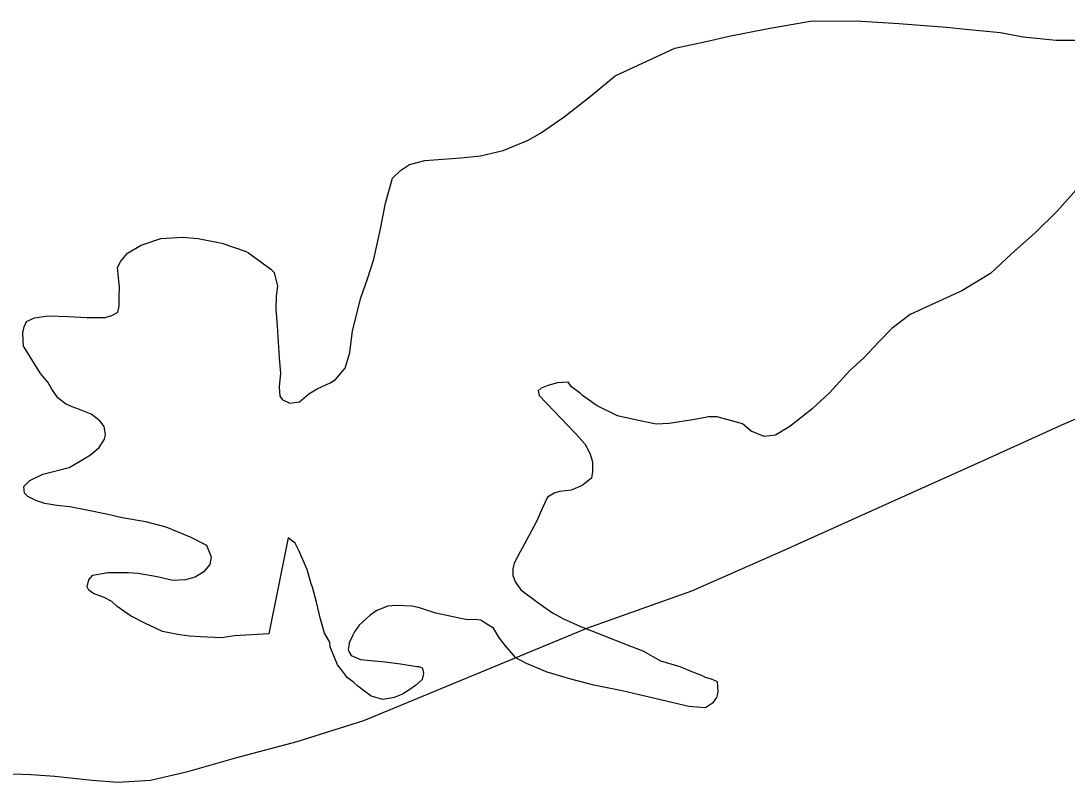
# Model space of a CAD drawing. Extents: x 1374139 to 1377472, y 1168351 to 1170484.
# Drawn here: x 1374814.4 to 1374830.34, y 1169856.87 to 1169868.47 of the extents above; entities that cross this region are included whole.
import ezdxf

# ---------------------------------------------------------------- set-up
doc = ezdxf.new("R2010")
doc.units = 0
doc.layers.add('Default', color=7, linetype='Continuous')

msp = doc.modelspace()

# ---------------------------------------------------------------- linework, layer by layer
at = {"layer": 'Default'}
for points in [[(1374818.645, 1169862.662), (1374818.785, 1169862.783), (1374818.914, 1169862.863), (1374819.114, 1169862.954), (1374819.194, 1169863.004), (1374819.343, 1169863.174), (1374819.412, 1169863.415), (1374819.451, 1169863.745), (1374819.58, 1169864.246), (1374819.679, 1169864.537), (1374819.778, 1169864.837), (1374819.877, 1169865.298), (1374819.955, 1169865.689), (1374820.064, 1169866.07), (1374820.184, 1169866.19), (1374820.323, 1169866.28), (1374820.553, 1169866.341), (1374821.102, 1169866.382), (1374821.401, 1169866.413), (1374821.751, 1169866.494), (1374822.12, 1169866.645), (1374822.319, 1169866.755), (1374822.678, 1169867.006), (1374823.077, 1169867.318), (1374823.455, 1169867.629), (1374824.363, 1169868.051), (1374824.842, 1169868.152), (1374825.191, 1169868.233), (1374825.76, 1169868.345), (1374826.429, 1169868.466), (1374827.128, 1169868.468), (1374827.778, 1169868.429), (1374828.507, 1169868.37), (1374828.796, 1169868.341), (1374829.326, 1169868.292), (1374829.676, 1169868.223), (1374830.175, 1169868.174), (1374830.565, 1169868.175)], [(1374818.645, 1169862.662), (1374818.785, 1169862.783), (1374818.914, 1169862.863), (1374819.114, 1169862.954), (1374819.194, 1169863.004), (1374819.343, 1169863.174), (1374819.412, 1169863.415), (1374819.451, 1169863.745), (1374819.58, 1169864.246), (1374819.679, 1169864.537), (1374819.778, 1169864.837), (1374819.877, 1169865.298), (1374819.955, 1169865.689), (1374820.064, 1169866.07), (1374820.184, 1169866.19), (1374820.323, 1169866.28), (1374820.553, 1169866.341), (1374821.102, 1169866.382), (1374821.401, 1169866.413), (1374821.751, 1169866.494), (1374822.12, 1169866.645), (1374822.319, 1169866.755), (1374822.678, 1169867.006), (1374823.077, 1169867.318), (1374823.455, 1169867.629), (1374824.363, 1169868.051), (1374824.842, 1169868.152), (1374825.191, 1169868.233), (1374825.76, 1169868.345), (1374826.429, 1169868.466), (1374827.128, 1169868.468), (1374827.778, 1169868.429), (1374828.507, 1169868.37), (1374828.796, 1169868.341), (1374829.326, 1169868.292), (1374829.676, 1169868.223), (1374830.175, 1169868.174), (1374830.565, 1169868.175)], [(1374822.044, 1169866.613), (1374822.12, 1169866.645), (1374822.319, 1169866.755), (1374822.678, 1169867.006), (1374823.077, 1169867.318), (1374823.455, 1169867.629), (1374824.363, 1169868.051), (1374824.842, 1169868.152), (1374825.191, 1169868.233), (1374825.76, 1169868.345), (1374826.429, 1169868.466), (1374827.128, 1169868.468), (1374827.778, 1169868.429), (1374828.507, 1169868.37), (1374828.796, 1169868.341), (1374829.326, 1169868.292), (1374829.676, 1169868.223), (1374830.175, 1169868.174), (1374830.565, 1169868.175)], [(1374830.521, 1169865.942), (1374830.192, 1169865.571), (1374829.854, 1169865.239), (1374829.495, 1169864.918), (1374829.176, 1169864.617), (1374828.737, 1169864.356), (1374828.329, 1169864.165), (1374827.95, 1169863.994), (1374827.67, 1169863.783), (1374827.481, 1169863.582), (1374827.242, 1169863.331), (1374827.033, 1169863.141), (1374826.724, 1169862.8), (1374826.455, 1169862.549), (1374826.117, 1169862.288), (1374825.897, 1169862.157), (1374825.728, 1169862.137), (1374825.528, 1169862.216), (1374825.397, 1169862.326), (1374825.158, 1169862.396), (1374825.008, 1169862.436), (1374824.878, 1169862.435), (1374824.668, 1169862.395), (1374824.279, 1169862.334), (1374824.079, 1169862.323), (1374823.739, 1169862.393), (1374823.49, 1169862.452), (1374823.18, 1169862.602), (1374822.959, 1169862.762), (1374822.929, 1169862.792), (1374822.789, 1169862.891), (1374822.739, 1169862.961), (1374822.579, 1169862.951), (1374822.43, 1169862.911), (1374822.33, 1169862.87), (1374822.28, 1169862.83)], [(1374830.521, 1169865.942), (1374830.192, 1169865.571), (1374829.854, 1169865.239), (1374829.495, 1169864.918), (1374829.176, 1169864.617), (1374828.737, 1169864.356), (1374828.329, 1169864.165), (1374827.95, 1169863.994), (1374827.67, 1169863.783), (1374827.481, 1169863.582), (1374827.242, 1169863.331), (1374827.033, 1169863.141), (1374826.724, 1169862.8), (1374826.455, 1169862.549), (1374826.117, 1169862.288), (1374825.897, 1169862.157), (1374825.728, 1169862.137), (1374825.528, 1169862.216), (1374825.397, 1169862.326), (1374825.158, 1169862.396), (1374825.008, 1169862.436), (1374824.878, 1169862.435), (1374824.668, 1169862.395), (1374824.279, 1169862.334), (1374824.079, 1169862.323), (1374823.739, 1169862.393), (1374823.49, 1169862.452), (1374823.18, 1169862.602), (1374822.959, 1169862.762), (1374822.929, 1169862.792), (1374822.789, 1169862.891), (1374822.739, 1169862.961), (1374822.579, 1169862.951), (1374822.43, 1169862.911), (1374822.33, 1169862.87), (1374822.28, 1169862.83)], [(1374830.521, 1169865.942), (1374830.192, 1169865.571), (1374829.854, 1169865.239), (1374829.495, 1169864.918), (1374829.176, 1169864.617), (1374828.737, 1169864.356), (1374828.329, 1169864.165), (1374827.95, 1169863.994), (1374827.67, 1169863.783), (1374827.481, 1169863.582), (1374827.242, 1169863.331), (1374827.033, 1169863.141), (1374826.724, 1169862.8), (1374826.455, 1169862.549), (1374826.117, 1169862.288), (1374825.897, 1169862.157), (1374825.728, 1169862.137), (1374825.528, 1169862.216), (1374825.397, 1169862.326), (1374825.158, 1169862.396), (1374825.008, 1169862.436), (1374824.878, 1169862.435), (1374824.668, 1169862.395), (1374824.279, 1169862.334), (1374824.079, 1169862.323), (1374823.739, 1169862.393), (1374823.49, 1169862.452), (1374823.18, 1169862.602), (1374822.959, 1169862.762), (1374822.929, 1169862.792), (1374822.789, 1169862.891), (1374822.739, 1169862.961), (1374822.579, 1169862.951), (1374822.43, 1169862.911), (1374822.33, 1169862.87), (1374822.28, 1169862.83)], [(1374818.176, 1169859.127), (1374817.656, 1169859.096), (1374817.457, 1169859.065), (1374817.137, 1169859.084), (1374816.967, 1169859.094), (1374816.818, 1169859.114), (1374816.558, 1169859.163), (1374816.288, 1169859.293), (1374816.068, 1169859.403), (1374815.868, 1169859.542), (1374815.787, 1169859.622), (1374815.667, 1169859.682), (1374815.508, 1169859.742), (1374815.437, 1169859.792), (1374815.407, 1169859.842), (1374815.437, 1169859.952), (1374815.497, 1169860.022), (1374815.726, 1169860.063), (1374816.036, 1169860.063), (1374816.186, 1169860.054), (1374816.476, 1169860.004), (1374816.715, 1169859.945), (1374816.915, 1169859.955), (1374817.055, 1169859.995), (1374817.204, 1169860.086), (1374817.284, 1169860.186), (1374817.304, 1169860.296), (1374817.233, 1169860.476), (1374816.993, 1169860.596), (1374816.613, 1169860.755), (1374816.303, 1169860.835), (1374815.944, 1169860.894), (1374815.704, 1169860.954), (1374815.404, 1169861.013), (1374815.144, 1169861.063), (1374814.945, 1169861.082), (1374814.765, 1169861.112), (1374814.625, 1169861.162), (1374814.505, 1169861.222), (1374814.455, 1169861.271), (1374814.444, 1169861.372), (1374814.534, 1169861.462), (1374814.734, 1169861.562), (1374815.133, 1169861.663), (1374815.342, 1169861.784), (1374815.462, 1169861.854), (1374815.591, 1169861.965), (1374815.671, 1169862.095), (1374815.691, 1169862.165), (1374815.67, 1169862.285), (1374815.6, 1169862.375), (1374815.47, 1169862.475), (1374815.29, 1169862.545), (1374815.18, 1169862.585), (1374815.08, 1169862.635), (1374814.96, 1169862.724), (1374814.87, 1169862.854), (1374814.81, 1169862.964), (1374814.699, 1169863.094), (1374814.449, 1169863.494), (1374814.439, 1169863.504), (1374814.428, 1169863.715), (1374814.448, 1169863.805), (1374814.487, 1169863.885), (1374814.607, 1169863.945), (1374814.817, 1169863.976), (1374815.126, 1169863.966), (1374815.406, 1169863.947), (1374815.556, 1169863.947), (1374815.656, 1169863.947), (1374815.686, 1169863.948), (1374815.786, 1169863.978), (1374815.875, 1169864.028), (1374815.895, 1169864.128), (1374815.895, 1169864.268), (1374815.904, 1169864.409), (1374815.894, 1169864.509), (1374815.873, 1169864.709), (1374815.923, 1169864.809), (1374816.023, 1169864.929), (1374816.232, 1169865.05), (1374816.531, 1169865.151), (1374816.861, 1169865.172), (1374817.101, 1169865.152), (1374817.46, 1169865.083), (1374817.83, 1169864.953), (1374817.87, 1169864.933), (1374818.21, 1169864.684), (1374818.26, 1169864.634), (1374818.311, 1169864.424), (1374818.291, 1169864.273), (1374818.282, 1169864.073), (1374818.303, 1169863.823), (1374818.334, 1169863.332), (1374818.355, 1169863.102), (1374818.335, 1169862.892), (1374818.346, 1169862.752), (1374818.386, 1169862.692), (1374818.456, 1169862.662), (1374818.496, 1169862.642), (1374818.645, 1169862.662)], [(1374818.176, 1169859.127), (1374817.656, 1169859.096), (1374817.457, 1169859.065), (1374817.137, 1169859.084), (1374816.967, 1169859.094), (1374816.818, 1169859.114), (1374816.558, 1169859.163), (1374816.288, 1169859.293), (1374816.068, 1169859.403), (1374815.868, 1169859.542), (1374815.787, 1169859.622), (1374815.667, 1169859.682), (1374815.508, 1169859.742), (1374815.437, 1169859.792), (1374815.407, 1169859.842), (1374815.437, 1169859.952), (1374815.497, 1169860.022), (1374815.726, 1169860.063), (1374816.036, 1169860.063), (1374816.186, 1169860.054), (1374816.476, 1169860.004), (1374816.715, 1169859.945), (1374816.915, 1169859.955), (1374817.055, 1169859.995), (1374817.204, 1169860.086), (1374817.284, 1169860.186), (1374817.304, 1169860.296), (1374817.233, 1169860.476), (1374816.993, 1169860.596), (1374816.613, 1169860.755), (1374816.303, 1169860.835), (1374815.944, 1169860.894), (1374815.704, 1169860.954), (1374815.404, 1169861.013), (1374815.144, 1169861.063), (1374814.945, 1169861.082), (1374814.765, 1169861.112), (1374814.625, 1169861.162), (1374814.505, 1169861.222), (1374814.455, 1169861.271), (1374814.444, 1169861.372), (1374814.534, 1169861.462), (1374814.734, 1169861.562), (1374815.133, 1169861.663), (1374815.342, 1169861.784), (1374815.462, 1169861.854), (1374815.591, 1169861.965), (1374815.671, 1169862.095), (1374815.691, 1169862.165), (1374815.67, 1169862.285), (1374815.6, 1169862.375), (1374815.47, 1169862.475), (1374815.29, 1169862.545), (1374815.18, 1169862.585), (1374815.08, 1169862.635), (1374814.96, 1169862.724), (1374814.87, 1169862.854), (1374814.81, 1169862.964), (1374814.699, 1169863.094), (1374814.449, 1169863.494), (1374814.439, 1169863.504), (1374814.428, 1169863.715), (1374814.448, 1169863.805), (1374814.487, 1169863.885), (1374814.607, 1169863.945), (1374814.817, 1169863.976), (1374815.126, 1169863.966), (1374815.406, 1169863.947), (1374815.556, 1169863.947), (1374815.656, 1169863.947), (1374815.686, 1169863.948), (1374815.786, 1169863.978), (1374815.875, 1169864.028), (1374815.895, 1169864.128), (1374815.895, 1169864.268), (1374815.904, 1169864.409), (1374815.894, 1169864.509), (1374815.873, 1169864.709), (1374815.923, 1169864.809), (1374816.023, 1169864.929), (1374816.232, 1169865.05), (1374816.531, 1169865.151), (1374816.861, 1169865.172), (1374817.101, 1169865.152), (1374817.46, 1169865.083), (1374817.83, 1169864.953), (1374817.87, 1169864.933), (1374818.21, 1169864.684), (1374818.26, 1169864.634), (1374818.311, 1169864.424), (1374818.291, 1169864.273), (1374818.282, 1169864.073), (1374818.303, 1169863.823), (1374818.334, 1169863.332), (1374818.355, 1169863.102), (1374818.335, 1169862.892), (1374818.346, 1169862.752), (1374818.386, 1169862.692), (1374818.456, 1169862.662), (1374818.496, 1169862.642), (1374818.645, 1169862.662)], [(1374813.997, 1169857.005), (1374814.556, 1169856.986), (1374814.916, 1169856.957), (1374815.485, 1169856.898), (1374815.875, 1169856.869), (1374816.374, 1169856.9), (1374816.943, 1169857.031), (1374817.692, 1169857.243), (1374818.61, 1169857.486), (1374819.627, 1169857.808), (1374823.039, 1169859.217), (1374824.625, 1169859.781), (1374826.032, 1169860.405), (1374827.528, 1169861.079), (1374829.034, 1169861.753), (1374830.251, 1169862.307), (1374832.156, 1169863.132)], [(1374813.997, 1169857.005), (1374814.556, 1169856.986), (1374814.916, 1169856.957), (1374815.485, 1169856.898), (1374815.875, 1169856.869), (1374816.374, 1169856.9), (1374816.943, 1169857.031), (1374817.692, 1169857.243), (1374818.61, 1169857.486), (1374819.627, 1169857.808), (1374823.039, 1169859.217), (1374824.625, 1169859.781), (1374826.032, 1169860.405), (1374827.528, 1169861.079), (1374829.034, 1169861.753), (1374830.251, 1169862.307), (1374832.156, 1169863.132)], [(1374822.28, 1169862.83), (1374822.3, 1169862.76), (1374822.851, 1169862.181), (1374822.991, 1169862.021), (1374823.072, 1169861.881), (1374823.112, 1169861.751), (1374823.112, 1169861.6), (1374823.093, 1169861.5), (1374822.953, 1169861.39), (1374822.784, 1169861.319), (1374822.614, 1169861.299), (1374822.534, 1169861.279), (1374822.424, 1169861.208), (1374822.355, 1169861.058), (1374822.256, 1169860.838), (1374822.107, 1169860.557), (1374822.007, 1169860.377), (1374821.918, 1169860.206), (1374821.898, 1169860.116), (1374821.898, 1169860.016), (1374821.939, 1169859.916), (1374822.019, 1169859.796), (1374822.279, 1169859.606), (1374822.499, 1169859.446), (1374822.669, 1169859.357), (1374822.919, 1169859.247), (1374823.639, 1169858.958), (1374823.879, 1169858.869), (1374824.149, 1169858.719), (1374824.439, 1169858.629), (1374824.659, 1169858.54), (1374824.769, 1169858.5), (1374824.829, 1169858.47), (1374824.919, 1169858.44), (1374825.009, 1169858.4), (1374825.019, 1169858.24), (1374824.999, 1169858.16), (1374824.94, 1169858.07), (1374824.83, 1169858), (1374824.58, 1169858.019), (1374824.081, 1169858.138), (1374823.561, 1169858.257), (1374823.131, 1169858.346), (1374822.782, 1169858.436), (1374822.422, 1169858.545), (1374822.102, 1169858.675), (1374821.942, 1169858.764), (1374821.782, 1169858.944), (1374821.691, 1169859.064), (1374821.601, 1169859.214), (1374821.501, 1169859.274), (1374821.411, 1169859.334), (1374821.311, 1169859.344), (1374821.201, 1169859.343), (1374820.722, 1169859.443), (1374820.472, 1169859.522), (1374820.362, 1169859.552), (1374820.112, 1169859.561), (1374819.992, 1169859.551), (1374819.823, 1169859.481), (1374819.723, 1169859.41), (1374819.554, 1169859.26), (1374819.484, 1169859.16), (1374819.454, 1169859.099), (1374819.404, 1169858.989), (1374819.395, 1169858.939), (1374819.385, 1169858.899), (1374819.395, 1169858.859), (1374819.435, 1169858.799), (1374819.575, 1169858.739), (1374819.945, 1169858.7), (1374820.184, 1169858.67), (1374820.434, 1169858.631), (1374820.464, 1169858.631), (1374820.514, 1169858.611), (1374820.524, 1169858.581), (1374820.534, 1169858.521), (1374820.515, 1169858.431), (1374820.415, 1169858.341), (1374820.325, 1169858.28), (1374820.216, 1169858.21), (1374820.086, 1169858.16), (1374820.036, 1169858.149), (1374819.976, 1169858.139), (1374819.916, 1169858.129), (1374819.806, 1169858.159), (1374819.736, 1169858.179), (1374819.536, 1169858.329), (1374819.466, 1169858.389), (1374819.376, 1169858.458), (1374819.286, 1169858.578), (1374819.226, 1169858.658), (1374819.115, 1169858.928), (1374819.105, 1169858.999), (1374819.025, 1169859.139), (1374818.964, 1169859.349), (1374818.903, 1169859.609), (1374818.843, 1169859.839), (1374818.823, 1169859.889), (1374818.762, 1169860.109), (1374818.722, 1169860.199)], [(1374822.28, 1169862.83), (1374822.3, 1169862.76), (1374822.851, 1169862.181), (1374822.991, 1169862.021), (1374823.072, 1169861.881), (1374823.112, 1169861.751), (1374823.112, 1169861.6), (1374823.093, 1169861.5), (1374822.953, 1169861.39), (1374822.784, 1169861.319), (1374822.614, 1169861.299), (1374822.534, 1169861.279), (1374822.424, 1169861.208), (1374822.355, 1169861.058), (1374822.256, 1169860.838), (1374822.107, 1169860.557), (1374822.007, 1169860.377), (1374821.918, 1169860.206), (1374821.898, 1169860.116), (1374821.898, 1169860.016), (1374821.939, 1169859.916), (1374822.019, 1169859.796), (1374822.279, 1169859.606), (1374822.499, 1169859.446), (1374822.669, 1169859.357), (1374822.919, 1169859.247), (1374823.639, 1169858.958), (1374823.879, 1169858.869), (1374824.149, 1169858.719), (1374824.439, 1169858.629), (1374824.659, 1169858.54), (1374824.769, 1169858.5), (1374824.829, 1169858.47), (1374824.919, 1169858.44), (1374825.009, 1169858.4), (1374825.019, 1169858.24), (1374824.999, 1169858.16), (1374824.94, 1169858.07), (1374824.83, 1169858), (1374824.58, 1169858.019), (1374824.081, 1169858.138), (1374823.561, 1169858.257), (1374823.131, 1169858.346), (1374822.782, 1169858.436), (1374822.422, 1169858.545), (1374822.102, 1169858.675), (1374821.942, 1169858.764), (1374821.782, 1169858.944), (1374821.691, 1169859.064), (1374821.601, 1169859.214), (1374821.501, 1169859.274), (1374821.411, 1169859.334), (1374821.311, 1169859.344), (1374821.201, 1169859.343), (1374820.722, 1169859.443), (1374820.472, 1169859.522), (1374820.362, 1169859.552), (1374820.112, 1169859.561), (1374819.992, 1169859.551), (1374819.823, 1169859.481), (1374819.723, 1169859.41), (1374819.554, 1169859.26), (1374819.484, 1169859.16), (1374819.454, 1169859.099), (1374819.404, 1169858.989), (1374819.395, 1169858.939), (1374819.385, 1169858.899), (1374819.395, 1169858.859), (1374819.435, 1169858.799), (1374819.575, 1169858.739), (1374819.945, 1169858.7), (1374820.184, 1169858.67), (1374820.434, 1169858.631), (1374820.464, 1169858.631), (1374820.514, 1169858.611), (1374820.524, 1169858.581), (1374820.534, 1169858.521), (1374820.515, 1169858.431), (1374820.415, 1169858.341), (1374820.325, 1169858.28), (1374820.216, 1169858.21), (1374820.086, 1169858.16), (1374820.036, 1169858.149), (1374819.976, 1169858.139), (1374819.916, 1169858.129), (1374819.806, 1169858.159), (1374819.736, 1169858.179), (1374819.536, 1169858.329), (1374819.466, 1169858.389), (1374819.376, 1169858.458), (1374819.286, 1169858.578), (1374819.226, 1169858.658), (1374819.115, 1169858.928), (1374819.105, 1169858.999), (1374819.025, 1169859.139), (1374818.964, 1169859.349), (1374818.903, 1169859.609), (1374818.843, 1169859.839), (1374818.823, 1169859.889), (1374818.762, 1169860.109), (1374818.722, 1169860.199)], [(1374822.28, 1169862.83), (1374822.3, 1169862.76), (1374822.851, 1169862.181), (1374822.991, 1169862.021), (1374823.072, 1169861.881), (1374823.112, 1169861.751), (1374823.112, 1169861.6), (1374823.093, 1169861.5), (1374822.953, 1169861.39), (1374822.784, 1169861.319), (1374822.614, 1169861.299), (1374822.534, 1169861.279), (1374822.424, 1169861.208), (1374822.355, 1169861.058), (1374822.256, 1169860.838), (1374822.107, 1169860.557), (1374822.007, 1169860.377), (1374821.918, 1169860.206), (1374821.898, 1169860.116), (1374821.898, 1169860.016), (1374821.939, 1169859.916), (1374822.019, 1169859.796), (1374822.279, 1169859.606), (1374822.499, 1169859.446), (1374822.669, 1169859.357), (1374822.919, 1169859.247), (1374823.639, 1169858.958), (1374823.879, 1169858.869), (1374824.149, 1169858.719), (1374824.439, 1169858.629), (1374824.659, 1169858.54), (1374824.769, 1169858.5), (1374824.829, 1169858.47), (1374824.919, 1169858.44), (1374825.009, 1169858.4), (1374825.019, 1169858.24), (1374824.999, 1169858.16), (1374824.94, 1169858.07), (1374824.83, 1169858), (1374824.58, 1169858.019), (1374824.081, 1169858.138), (1374823.561, 1169858.257), (1374823.131, 1169858.346), (1374822.782, 1169858.436), (1374822.422, 1169858.545), (1374822.102, 1169858.675), (1374821.942, 1169858.764), (1374821.782, 1169858.944), (1374821.691, 1169859.064), (1374821.601, 1169859.214), (1374821.501, 1169859.274), (1374821.411, 1169859.334), (1374821.311, 1169859.344), (1374821.201, 1169859.343), (1374820.722, 1169859.443), (1374820.472, 1169859.522), (1374820.362, 1169859.552), (1374820.112, 1169859.561), (1374819.992, 1169859.551), (1374819.823, 1169859.481), (1374819.723, 1169859.41), (1374819.554, 1169859.26), (1374819.484, 1169859.16), (1374819.454, 1169859.099), (1374819.404, 1169858.989), (1374819.395, 1169858.939), (1374819.385, 1169858.899), (1374819.395, 1169858.859), (1374819.435, 1169858.799), (1374819.575, 1169858.739), (1374819.945, 1169858.7), (1374820.184, 1169858.67), (1374820.434, 1169858.631), (1374820.464, 1169858.631), (1374820.514, 1169858.611), (1374820.524, 1169858.581), (1374820.534, 1169858.521), (1374820.515, 1169858.431), (1374820.415, 1169858.341), (1374820.325, 1169858.28), (1374820.216, 1169858.21), (1374820.086, 1169858.16), (1374820.036, 1169858.149), (1374819.976, 1169858.139), (1374819.916, 1169858.129), (1374819.806, 1169858.159), (1374819.736, 1169858.179), (1374819.536, 1169858.329), (1374819.466, 1169858.389), (1374819.376, 1169858.458), (1374819.286, 1169858.578), (1374819.226, 1169858.658), (1374819.115, 1169858.928), (1374819.105, 1169858.999), (1374819.025, 1169859.139), (1374818.964, 1169859.349), (1374818.903, 1169859.609), (1374818.857, 1169859.785)], [(1374818.471, 1169860.589), (1374818.176, 1169859.127)], [(1374818.471, 1169860.589), (1374818.176, 1169859.127)], [(1374818.722, 1169860.199), (1374818.642, 1169860.389), (1374818.602, 1169860.459), (1374818.581, 1169860.509), (1374818.471, 1169860.589)], [(1374818.722, 1169860.199), (1374818.642, 1169860.389), (1374818.602, 1169860.459), (1374818.581, 1169860.509), (1374818.471, 1169860.589)]]:
    msp.add_lwpolyline(points, dxfattribs=at)

doc.saveas('drawing.dxf')
